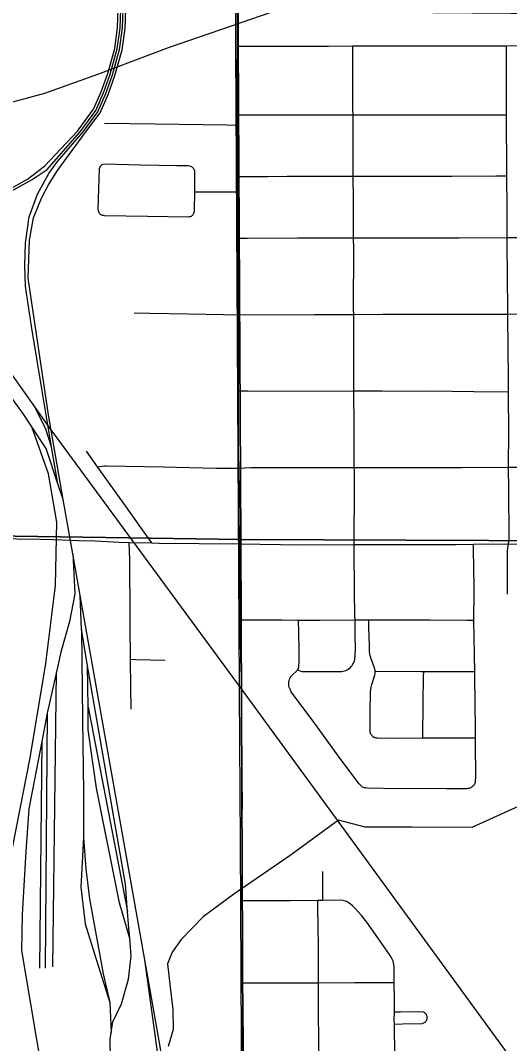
# Model space of a CAD drawing. Extents: x 0 to 40.2, y 0 to 22.
# Drawn here: x 4.538 to 4.998, y 14.848 to 15.808 of the extents above; entities that cross this region are included whole.
import ezdxf

# ---------------------------------------------------------------- set-up
doc = ezdxf.new("R2010")
doc.units = 0
for name, color, linetype in [('GM_X_Corporation', 7, 'Continuous'), ('GM_X_Major_River', 7, 'Continuous'), ('GM_X_Minor_Lake', 7, 'Continuous'), ('GM_X_Rail_Line', 7, 'Continuous'), ('GM_X_Unincorporated_Location', 7, 'Continuous')]:
    doc.layers.add(name, color=color, linetype=linetype)

msp = doc.modelspace()

# ---------------------------------------------------------------- linework, layer by layer
at = {"layer": 'GM_X_Corporation'}
for points in [[(3.77479, 16.25485), (4.73985, 16.25627), (4.745, 15.32081), (3.74809, 15.33567), (3.74559, 16.25368)], [(5.74842, 16.25686), (5.75579, 15.31682), (4.745, 15.32081), (4.73985, 16.25627), (4.77053, 16.2552)], [(3.74809, 15.33567), (4.745, 15.32081), (4.74904, 14.31449), (3.751, 14.32404)], [(4.745, 15.32081), (5.75579, 15.31682), (5.76512, 14.30968), (4.74904, 14.31449)]]:
    msp.add_lwpolyline(points, close=True, dxfattribs=at)
at = {"layer": 'GM_X_Major_River'}
for p, q in [((4.57292, 15.3733), (4.567, 15.40798)), ((4.5778, 15.35849), (4.57292, 15.3733)), ((4.58687, 15.30741), (4.5778, 15.35849)), ((4.5938, 15.26837), (4.58687, 15.30741)), ((4.65457, 14.92611), (4.5938, 15.26837)), ((4.59499, 15.23664), (4.5938, 15.26837)), ((4.60093, 15.20242), (4.59499, 15.23664)), ((4.60134, 15.16349), (4.60093, 15.20242)), ((4.57157, 15.19668), (4.56295, 15.15774)), ((4.56827, 14.91975), (4.57157, 15.19668)), ((4.74339, 15.18362), (4.74343, 15.17794)), ((4.60134, 15.16349), (4.63838, 14.97159)), ((4.56295, 15.15774), (4.55785, 15.13128)), ((4.56295, 15.15774), (4.56087, 14.91852)), ((4.55785, 15.13128), (4.55553, 14.91852)), ((4.6217, 14.88605), (4.62307, 14.85789))]:
    msp.add_line(p, q, dxfattribs=at)
for points in [[(4.59498, 15.70159), (4.59656, 15.70372), (4.61052, 15.72266), (4.61811, 15.7396), (4.62426, 15.75717), (4.63093, 15.78112), (4.63373, 15.80092), (4.63465, 15.82821), (4.6339, 15.96965), (4.63233, 16.10669), (4.63064, 16.45685), (4.62545, 16.84695), (4.62537, 16.96937), (4.62178, 17.30668), (4.62122, 17.3587), (4.62062, 17.42396)], [(4.59686, 15.70021), (4.59843, 15.70234), (4.61254, 15.72149), (4.62028, 15.73875), (4.62648, 15.75648), (4.63322, 15.78065), (4.63606, 15.80072), (4.63698, 15.82818), (4.63623, 15.96967), (4.63466, 16.10671), (4.63297, 16.45687), (4.62777, 16.84697), (4.62769, 16.96938), (4.62411, 17.3067), (4.62355, 17.35873), (4.62295, 17.42396)], [(4.77303, 16.83719), (4.77463, 16.48922), (4.77158, 16.4434), (4.7496, 16.30901), (4.74166, 16.26931), (4.73921, 16.22471), (4.73994, 15.78144), (4.74339, 15.18362)], [(4.59124, 15.70435), (4.59281, 15.70647), (4.60647, 15.72501), (4.61378, 15.74131), (4.61981, 15.75856), (4.62636, 15.78207), (4.62909, 15.80132), (4.62999, 15.82828), (4.63378, 15.97985)], [(4.59311, 15.70297), (4.59468, 15.70509), (4.60849, 15.72384), (4.61595, 15.74046), (4.62203, 15.75786), (4.62865, 15.7816), (4.63141, 15.80112), (4.63232, 15.82824), (4.63211, 15.86752), (4.63425, 15.90233)], [(4.18038, 15.72087), (4.2441, 15.69731), (4.32977, 15.66604), (4.35762, 15.65542), (4.3877, 15.64489), (4.42138, 15.63724), (4.45126, 15.634), (4.4767, 15.63506), (4.49188, 15.63779), (4.5082, 15.64208), (4.51738, 15.64588), (4.52514, 15.64857), (4.5445, 15.65928), (4.56054, 15.67173), (4.59124, 15.70435)], [(4.36877, 15.64927), (4.38641, 15.64299), (4.42091, 15.63496), (4.45119, 15.63168), (4.47695, 15.63275), (4.49239, 15.63552), (4.50895, 15.63988), (4.51821, 15.64371), (4.5261, 15.64645), (4.54883, 15.65902), (4.56287, 15.6683), (4.59311, 15.70297)], [(4.567, 15.40798), (4.55806, 15.46044), (4.5481, 15.52117), (4.54235, 15.55868), (4.5418, 15.57817), (4.54264, 15.59904), (4.54584, 15.62386), (4.55363, 15.64526), (4.56447, 15.66463), (4.57261, 15.67585), (4.59498, 15.70159)], [(4.5778, 15.35849), (4.56428, 15.43797), (4.5449, 15.56632), (4.54622, 15.60191), (4.54999, 15.62305), (4.55744, 15.64138), (4.5642, 15.65404), (4.57248, 15.66731), (4.59686, 15.70021)], [(4.54845, 15.42687), (4.54071, 15.43857), (4.44118, 15.57558), (4.422, 15.60146), (4.3982, 15.62275), (4.35994, 15.64738), (4.32931, 15.66155), (4.27233, 15.68371)], [(5.53496, 14.1), (5.30962, 14.40854), (4.83722, 15.05531), (4.74543, 15.1806), (4.56422, 15.42724), (4.50583, 15.50921), (4.43375, 15.60714), (4.4191, 15.62061), (4.40345, 15.63146), (4.36877, 15.64927)], [(4.567, 15.40798), (4.56167, 15.42449), (4.55131, 15.44536)], [(4.5972, 14.43534), (4.55103, 14.51985), (4.53295, 14.57164), (4.52062, 14.62672), (4.50911, 14.71221), (4.50911, 14.81578), (4.50829, 14.91525), (4.52144, 14.98676), (4.54692, 15.11582), (4.56172, 15.2046), (4.57076, 15.27776), (4.57199, 15.33735), (4.56418, 15.38257), (4.54845, 15.42687)], [(4.57292, 15.3733), (4.56206, 15.40629), (4.54845, 15.42687)], [(4.58687, 15.30741), (4.58884, 15.26995), (4.58391, 15.24405), (4.57569, 15.21528), (4.57157, 15.19668)], [(4.59499, 15.23664), (4.59622, 15.15197), (4.59704, 15.08374), (4.59704, 15.041)], [(4.63838, 14.97159), (4.63732, 14.98428), (4.6365, 14.99743), (4.60093, 15.20242)], [(4.74343, 15.17794), (4.74416, 15.03703), (4.74702, 14.481), (4.76975, 14.33042), (4.77952, 14.28399), (4.79722, 14.22413), (4.81861, 14.1)], [(4.6405, 14.94618), (4.63075, 14.97976), (4.60937, 15.08744), (4.60156, 15.14211), (4.60134, 15.16349)], [(4.55785, 15.13128), (4.54569, 15.06814), (4.54281, 15.02786), (4.53952, 14.96868), (4.5387, 14.93497), (4.54733, 14.88483), (4.58597, 14.65425), (4.60816, 14.57822), (4.63364, 14.48779), (4.65419, 14.42984), (4.68173, 14.35997), (4.69941, 14.32503), (4.71379, 14.29297), (4.72123, 14.25509)], [(4.59704, 15.041), (4.59458, 14.99455), (4.59869, 14.96003), (4.60691, 14.9329), (4.6217, 14.88605)], [(4.59704, 15.041), (4.5991, 15.01182), (4.6028, 14.98346), (4.61554, 14.91317), (4.6217, 14.88605)], [(4.6405, 14.94618), (4.63938, 14.95962), (4.63838, 14.97159)], [(4.62307, 14.85789), (4.62458, 14.86796), (4.6328, 14.88481), (4.63938, 14.90824), (4.64184, 14.93003), (4.6405, 14.94618)], [(4.76234, 14.27881), (4.75906, 14.29698), (4.70038, 14.65133), (4.66902, 14.84474), (4.65457, 14.92611)], [(4.6958, 14.63048), (4.68007, 14.73603), (4.67185, 14.80138), (4.65457, 14.92611)], [(4.6958, 14.63048), (4.68171, 14.66862), (4.66281, 14.71014), (4.64554, 14.75452), (4.62787, 14.80919), (4.62253, 14.83303), (4.62212, 14.85152), (4.62307, 14.85789)]]:
    msp.add_lwpolyline(points, dxfattribs=at)
at = {"layer": 'GM_X_Minor_Lake'}
for points in [[(5.54888, 15.84076), (5.49982, 15.82448), (5.48042, 15.81797), (5.46748, 15.81324), (5.46028, 15.81222), (5.40617, 15.81157), (5.29683, 15.81144), (5.24503, 15.81304), (5.12664, 15.81457), (4.99877, 15.81474), (4.88869, 15.81575), (4.80019, 15.81718), (4.77407, 15.81609), (4.67669, 15.78275), (4.61008, 15.75765), (4.56024, 15.73986), (4.51882, 15.72839), (4.46207, 15.70464), (4.43203, 15.69488), (4.41875, 15.69244), (4.40432, 15.69106), (4.39759, 15.68839)], [(5.61453, 15.30436), (5.48737, 15.30186), (5.36653, 15.24424), (5.2335, 15.18075), (5.16943, 15.14878), (5.10235, 15.11723), (5.05318, 15.0945), (5.00551, 15.07023), (4.96207, 15.05044), (4.90609, 15.05096), (4.86182, 15.05092), (4.83658, 15.05739), (4.79141, 15.02435), (4.73825, 14.98803), (4.70954, 14.96649), (4.68877, 14.94519), (4.68027, 14.93357), (4.67593, 14.92263), (4.67861, 14.90058), (4.68093, 14.87968), (4.68138, 14.8607), (4.6766, 14.84484)]]:
    msp.add_lwpolyline(points, dxfattribs=at)
at = {"layer": 'GM_X_Rail_Line'}
for p, q in [((4.74176, 15.71008), (4.74163, 15.71984)), ((4.74219, 15.66182), (4.74176, 15.71008)), ((4.74212, 15.64743), (4.74219, 15.66182)), ((4.64002, 15.31824), (4.66125, 15.31773)), ((4.96354, 15.31649), (4.99651, 15.31676))]:
    msp.add_line(p, q, dxfattribs=at)
for points in [[(4.74173, 15.78431), (4.74172, 15.81392), (4.74221, 15.85445)], [(4.74163, 15.71984), (4.74175, 15.74268), (4.74152, 15.75951), (4.74173, 15.78431)], [(4.74236, 15.60381), (4.74238, 15.6091), (4.74212, 15.64743)], [(4.74263, 15.53194), (4.74265, 15.55275), (4.74229, 15.57788), (4.74236, 15.60381)], [(4.74276, 15.46061), (4.74273, 15.49276), (4.74262, 15.52314), (4.74263, 15.53194)], [(4.74301, 15.38777), (4.74285, 15.40017), (4.74285, 15.44616), (4.74282, 15.45428), (4.74276, 15.46061)], [(4.74356, 15.31674), (4.7435, 15.35102), (4.7433, 15.36537), (4.74301, 15.38777)], [(4.49427, 15.32253), (4.53461, 15.32157), (4.55633, 15.32127), (4.56873, 15.32101), (4.58546, 15.3204), (4.59223, 15.32013)], [(4.59223, 15.32013), (4.60769, 15.31953), (4.63055, 15.31846), (4.64002, 15.31824)], [(4.66125, 15.31773), (4.66796, 15.31757), (4.74356, 15.31674)], [(4.74423, 15.24545), (4.74416, 15.24893), (4.74407, 15.2752), (4.74356, 15.31674)], [(4.74356, 15.31674), (4.80151, 15.31587), (4.8515, 15.31618)], [(4.8515, 15.31618), (4.86618, 15.31625), (4.92038, 15.3161), (4.94712, 15.31636), (4.96354, 15.31649)], [(4.99651, 15.31676), (5.01786, 15.31655), (5.03327, 15.31674)], [(4.74653, 14.98153), (4.74663, 14.98906), (4.74651, 15.0096), (4.74623, 15.0593), (4.74633, 15.07486), (4.74592, 15.11029), (4.74555, 15.15943), (4.74557, 15.1737), (4.74573, 15.18803), (4.74555, 15.19239), (4.74501, 15.20854), (4.74423, 15.24545)], [(4.74665, 14.90451), (4.74659, 14.90889), (4.74662, 14.94492), (4.74637, 14.96919), (4.74653, 14.98153)], [(4.74758, 14.80928), (4.74751, 14.81626), (4.74753, 14.84795), (4.74701, 14.87967), (4.74665, 14.90451)]]:
    msp.add_lwpolyline(points, dxfattribs=at)
at = {"layer": 'GM_X_Unincorporated_Location'}
for points in [[(4.74173, 15.78431), (4.74969, 15.78421), (4.77457, 15.78415), (4.78699, 15.7841), (4.80502, 15.78424), (4.8274, 15.7843), (4.85016, 15.78436), (4.85661, 15.78438), (4.87962, 15.78453), (4.90385, 15.78447), (4.93183, 15.78443), (4.9455, 15.78438), (4.9685, 15.78457), (4.98652, 15.78457), (4.99451, 15.78458), (5.07187, 15.78481), (5.112, 15.78501), (5.11364, 15.7849), (5.1148, 15.7846), (5.11588, 15.78405), (5.11671, 15.78356), (5.11757, 15.78294), (5.11836, 15.7822)], [(4.8515, 15.31618), (4.85165, 15.37104), (4.85161, 15.38531), (4.8516, 15.38839), (4.85157, 15.40237), (4.85132, 15.42681), (4.85114, 15.4604), (4.85121, 15.4752), (4.85106, 15.5044), (4.85101, 15.53218), (4.85095, 15.53734), (4.85103, 15.59388), (4.85089, 15.60428), (4.85086, 15.61125), (4.85067, 15.64046), (4.85057, 15.66221), (4.85051, 15.67465), (4.85052, 15.69949), (4.85036, 15.71973), (4.85028, 15.7256), (4.85022, 15.75667), (4.85017, 15.77904), (4.85016, 15.78436)], [(4.99651, 15.31676), (4.99708, 15.32079), (4.99724, 15.32375), (4.99688, 15.36715), (4.99666, 15.38887), (4.99663, 15.39264), (4.99687, 15.41892), (4.9964, 15.45966), (4.99647, 15.47405), (4.99624, 15.49889), (4.99587, 15.53249), (4.99581, 15.53681), (4.99534, 15.59957), (4.99529, 15.60451), (4.99515, 15.63181), (4.99504, 15.66235), (4.99501, 15.67104), (4.99471, 15.71382), (4.99471, 15.71968), (4.99469, 15.75175), (4.9946, 15.76811), (4.99451, 15.78458)], [(4.74163, 15.71984), (4.75119, 15.71982), (4.79121, 15.7197), (4.85036, 15.71973), (4.88875, 15.71965), (4.98346, 15.7197), (4.99471, 15.71968)], [(4.6167, 15.71183), (4.66424, 15.71128), (4.73177, 15.71023), (4.74176, 15.71008)], [(4.70129, 15.64747), (4.70101, 15.62994), (4.70093, 15.62896), (4.70072, 15.62793), (4.70048, 15.62711), (4.70019, 15.62633), (4.69974, 15.62571), (4.69924, 15.62522), (4.69875, 15.62481), (4.69809, 15.62435), (4.69744, 15.62402), (4.69662, 15.62377), (4.69533, 15.62359), (4.65721, 15.62433), (4.61686, 15.6249), (4.61575, 15.62506), (4.61476, 15.62531), (4.61412, 15.62559), (4.61306, 15.62622), (4.61217, 15.62709), (4.61168, 15.62781), (4.61135, 15.62855), (4.6111, 15.62958), (4.61093, 15.63094), (4.61144, 15.65045), (4.61207, 15.66927), (4.61236, 15.6703), (4.61265, 15.67109), (4.6131, 15.67187), (4.61384, 15.67256), (4.61468, 15.67302), (4.61561, 15.67335), (4.6168, 15.67355), (4.65064, 15.67264), (4.68481, 15.67222), (4.69227, 15.67213), (4.69539, 15.67205), (4.69655, 15.6719), (4.69762, 15.67157), (4.69853, 15.6712), (4.69927, 15.67071), (4.69988, 15.67005), (4.70038, 15.66943), (4.70075, 15.66882), (4.70108, 15.66795), (4.70124, 15.66713), (4.70137, 15.66614), (4.70129, 15.64747)], [(4.74219, 15.66182), (4.76986, 15.66184), (4.78849, 15.66195), (4.8152, 15.66214), (4.85057, 15.66221), (4.85184, 15.66221), (4.86178, 15.66214), (4.87853, 15.66213), (4.94313, 15.66222), (4.98474, 15.66232), (4.99504, 15.66235)], [(4.70129, 15.64747), (4.71585, 15.6475), (4.72765, 15.64745), (4.73574, 15.64744), (4.74212, 15.64743)], [(4.74236, 15.60381), (4.75074, 15.60388), (4.79856, 15.60429), (4.85089, 15.60428), (4.90189, 15.60422), (4.95002, 15.60432), (4.99529, 15.60451), (5.01779, 15.60459), (5.07187, 15.60464), (5.11165, 15.60451), (5.12248, 15.60447)], [(4.64462, 15.53377), (4.65894, 15.53354), (4.69562, 15.53297), (4.72861, 15.53225), (4.74263, 15.53194)], [(4.74263, 15.53194), (4.81424, 15.53209), (4.85101, 15.53218), (4.87824, 15.53245), (4.92537, 15.53238), (4.97555, 15.53256), (4.99587, 15.53249), (5.01808, 15.5327)], [(4.74276, 15.46061), (4.75167, 15.46057), (4.82197, 15.46025), (4.85114, 15.4604), (4.8562, 15.46042), (4.87738, 15.46043), (4.90476, 15.46024), (4.92281, 15.46038), (4.96389, 15.45998), (4.9964, 15.45966)], [(4.66125, 15.31773), (4.64938, 15.33444), (4.63641, 15.3527), (4.6103, 15.38912), (4.59976, 15.40382)], [(4.6103, 15.38912), (4.61676, 15.38997), (4.6185, 15.39019), (4.67221, 15.38908), (4.69675, 15.38841), (4.72215, 15.38806), (4.74301, 15.38777)], [(4.74301, 15.38777), (4.74871, 15.38834), (4.75422, 15.38859), (4.82507, 15.38844), (4.8516, 15.38839), (4.89589, 15.38839), (4.92009, 15.38842), (4.95228, 15.38846), (4.99666, 15.38887), (5.00684, 15.38901)], [(4.64184, 15.16153), (4.64159, 15.18152), (4.64131, 15.20848), (4.6413, 15.21045), (4.64096, 15.23836), (4.64085, 15.26128), (4.64073, 15.28922), (4.64042, 15.30227), (4.64002, 15.31824)], [(4.85231, 15.24536), (4.85219, 15.24952), (4.8519, 15.27252), (4.85154, 15.31168), (4.8515, 15.31618)], [(4.96402, 15.09027), (4.96442, 15.09086), (4.96476, 15.09147), (4.9651, 15.09222), (4.96535, 15.09311), (4.9655, 15.09394), (4.96563, 15.09514), (4.96571, 15.09644), (4.96541, 15.13104), (4.96541, 15.13475), (4.96539, 15.14096), (4.96512, 15.16884), (4.96489, 15.19122), (4.96482, 15.19713), (4.96462, 15.21232), (4.96391, 15.24512), (4.96423, 15.2712), (4.96378, 15.2992), (4.96368, 15.30663), (4.96354, 15.31649)], [(4.99571, 15.26947), (4.9955, 15.30172), (4.9956, 15.31026), (4.99577, 15.3128), (4.99651, 15.31676)], [(4.74423, 15.24545), (4.76121, 15.24546), (4.78356, 15.24547), (4.79923, 15.24531), (4.81957, 15.24511), (4.85231, 15.24536), (4.86526, 15.24539), (4.88662, 15.24545), (4.92265, 15.24542), (4.95727, 15.24524), (4.96391, 15.24512)], [(4.8583, 15.08927), (4.85725, 15.09027), (4.85602, 15.09165), (4.83905, 15.11426), (4.81276, 15.15048), (4.79845, 15.1693), (4.79237, 15.17804), (4.79114, 15.18035), (4.79048, 15.18224), (4.79016, 15.18355), (4.78999, 15.18491), (4.79003, 15.18619), (4.79016, 15.18742), (4.7904, 15.18865), (4.79073, 15.1898), (4.79122, 15.191), (4.79188, 15.19223), (4.7927, 15.19312), (4.79413, 15.19458), (4.79692, 15.19694), (4.79776, 15.19783), (4.79819, 15.19842), (4.79899, 15.19976), (4.79932, 15.20087), (4.79953, 15.20227), (4.79966, 15.20611), (4.79961, 15.21728), (4.79939, 15.23347), (4.79923, 15.24531)], [(4.84594, 15.19915), (4.84709, 15.20001), (4.848, 15.20088), (4.84874, 15.20178), (4.84948, 15.20273), (4.85009, 15.20375), (4.85071, 15.20495), (4.85129, 15.20614), (4.85166, 15.20713), (4.85203, 15.2084), (4.85219, 15.20972), (4.85236, 15.21153), (4.85248, 15.21322), (4.85264, 15.21807), (4.85232, 15.23102), (4.85231, 15.24536)], [(4.86893, 15.13597), (4.86796, 15.13687), (4.8676, 15.13741), (4.86721, 15.13801), (4.86691, 15.13861), (4.8667, 15.13921), (4.86655, 15.13996), (4.86651, 15.14127), (4.86634, 15.16036), (4.86666, 15.17587), (4.86678, 15.17796), (4.86707, 15.18018), (4.86749, 15.1823), (4.86803, 15.18478), (4.87089, 15.19359), (4.8711, 15.19483), (4.87126, 15.19606), (4.87134, 15.19717), (4.87118, 15.19828), (4.87097, 15.19927), (4.87064, 15.20037), (4.86731, 15.20873), (4.86673, 15.21062), (4.8664, 15.2123), (4.86615, 15.21395), (4.86598, 15.21539), (4.86588, 15.21691), (4.86578, 15.2188), (4.86578, 15.22127), (4.86531, 15.23779), (4.86526, 15.24539)], [(4.64131, 15.20848), (4.64622, 15.20833), (4.67369, 15.20752)], [(4.79819, 15.19842), (4.80083, 15.19748), (4.80214, 15.19712), (4.80334, 15.19699), (4.83792, 15.19696), (4.8399, 15.19713), (4.84121, 15.19733), (4.84244, 15.19758), (4.8436, 15.19791), (4.84471, 15.19845), (4.84594, 15.19915)], [(4.87134, 15.19717), (4.91451, 15.19701), (4.91679, 15.197), (4.94939, 15.19694), (4.96482, 15.19713)], [(4.916, 15.13461), (4.91619, 15.16855), (4.91667, 15.19177), (4.91679, 15.197)], [(4.86893, 15.13597), (4.86998, 15.13541), (4.87057, 15.13518), (4.87123, 15.13497), (4.87187, 15.13477), (4.87266, 15.13462), (4.87349, 15.13456), (4.89337, 15.13454), (4.916, 15.13461), (4.95803, 15.13473), (4.96541, 15.13475)], [(4.8583, 15.08927), (4.85907, 15.08879), (4.86, 15.08841), (4.86092, 15.08817), (4.86219, 15.08799), (4.86406, 15.08787), (4.87903, 15.08755), (4.93801, 15.08724), (4.95776, 15.08722), (4.95865, 15.08731), (4.9597, 15.08749), (4.96051, 15.08774), (4.96134, 15.08811), (4.96205, 15.08854), (4.96275, 15.08904), (4.96331, 15.08956), (4.96402, 15.09027)], [(4.8219, 14.98195), (4.82196, 14.99466), (4.82196, 15.00928)], [(4.88956, 14.83654), (4.8892, 14.86594), (4.88916, 14.86978), (4.88921, 14.87723), (4.8893, 14.88885), (4.88907, 14.90481), (4.88889, 14.91133), (4.88902, 14.91971), (4.88877, 14.92194), (4.88852, 14.92358), (4.88811, 14.92489), (4.88753, 14.92629), (4.8863, 14.92876), (4.88474, 14.93131), (4.87384, 14.94702), (4.86331, 14.96156), (4.85819, 14.96779), (4.85239, 14.97441), (4.85099, 14.97572), (4.84975, 14.97687), (4.84802, 14.97843), (4.84663, 14.9795), (4.84525, 14.98042), (4.84428, 14.98097), (4.84331, 14.98139), (4.8422, 14.98176), (4.84081, 14.98209), (4.83943, 14.98227), (4.8219, 14.98195), (4.81726, 14.9819), (4.79175, 14.98161), (4.75341, 14.98154), (4.74653, 14.98153)], [(4.81847, 14.8092), (4.81843, 14.81518), (4.81819, 14.85413), (4.81793, 14.87307), (4.81784, 14.90461), (4.81784, 14.91608), (4.81778, 14.93847), (4.81747, 14.95734), (4.81728, 14.97579), (4.81726, 14.9819)], [(4.74665, 14.90451), (4.75368, 14.90451), (4.79094, 14.90453), (4.81784, 14.90461), (4.85185, 14.90488), (4.88907, 14.90481)], [(4.8892, 14.86594), (4.89702, 14.86611), (4.91531, 14.86652), (4.9161, 14.86669), (4.91679, 14.86694), (4.91741, 14.86727), (4.91803, 14.86764), (4.91852, 14.86809), (4.91905, 14.86862), (4.91943, 14.8692), (4.91976, 14.86994), (4.92004, 14.8708), (4.92012, 14.87167), (4.92, 14.87307), (4.91976, 14.87385), (4.91943, 14.87451), (4.91905, 14.87517), (4.9186, 14.8757), (4.91802, 14.87624), (4.91741, 14.87665), (4.91679, 14.87701), (4.91601, 14.87722), (4.91125, 14.87733), (4.89509, 14.87726), (4.88921, 14.87723)]]:
    msp.add_lwpolyline(points, dxfattribs=at)

doc.saveas('drawing.dxf')
